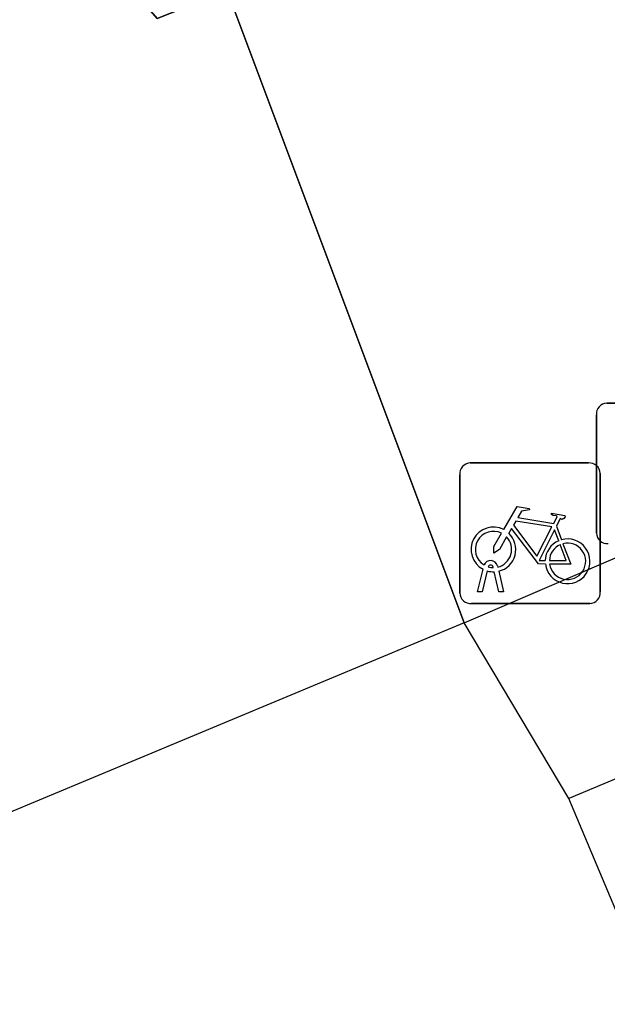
# Model space of a CAD drawing. Extents: x 160379 to 161131, y 383940 to 384849.
# Drawn here: x 160846.17 to 160850.35, y 384801.44 to 384808.47 of the extents above; entities that cross this region are included whole.
import ezdxf

# ---------------------------------------------------------------- set-up
doc = ezdxf.new("R2010")
doc.units = 0
for name, color, linetype in [('IMGEO_Erf', 7, 'Continuous'), ('IMGEO_Fietsenrek', 7, 'Continuous'), ('IMGEO_Pand', 7, 'Continuous'), ('IMGEO_Pand_overbouw', 7, 'Continuous'), ('IMGEO_Voetpad_open', 7, 'Continuous')]:
    doc.layers.add(name, color=color, linetype=linetype)

msp = doc.modelspace()

# ---------------------------------------------------------------- linework, layer by layer
at = {"layer": 'IMGEO_Erf'}
msp.add_lwpolyline([(160850.074, 384802.934), (160849.33, 384804.182)], dxfattribs=at)
at = {"layer": 'IMGEO_Fietsenrek'}
for p, q in [((160850.3439, 384805.7445), (160851.1848, 384805.7445)), ((160851.1848, 384805.7445), (160850.3439, 384805.7445)), ((160850.2695, 384804.8199), (160850.2695, 384805.6608)), ((160850.2695, 384805.6608), (160850.2695, 384804.8199)), ((160849.3729, 384805.3185), (160850.2138, 384805.3185)), ((160850.2138, 384805.3185), (160849.3729, 384805.3185)), ((160849.2985, 384804.3939), (160849.2985, 384805.2348)), ((160849.2985, 384805.2348), (160849.2985, 384804.3939)), ((160850.2975, 384805.2441), (160850.2975, 384804.4032)), ((160850.2975, 384804.4032), (160850.2975, 384805.2441)), ((160849.9852, 384804.8682), (160850.0215, 384804.773)), ((160849.5359, 384804.5749), (160849.5349, 384804.5792)), ((160849.5666, 384804.5864), (160849.5684, 384804.5785)), ((160849.4255, 384804.4033), (160849.4638, 384804.5633)), ((160849.4942, 384804.5511), (160849.4589, 384804.4033)), ((160849.577, 384804.4033), (160849.5431, 384804.545)), ((160849.5754, 384804.5493), (160849.6104, 384804.4033)), ((160849.4589, 384804.4033), (160849.4255, 384804.4033)), ((160849.6104, 384804.4033), (160849.577, 384804.4033)), ((160850.2231, 384804.3195), (160849.3822, 384804.3195)), ((160849.3822, 384804.3195), (160850.2231, 384804.3195))]:
    msp.add_line(p, q, dxfattribs=at)
for points in [[(160849.6111, 384804.8452), (160849.7058, 384805.0087), (160849.792, 384804.9949), (160849.7937, 384804.9862), (160849.7376, 384804.9753), (160849.7114, 384804.93), (160849.9666, 384804.8892)], [(160849.9666, 384804.8892), (160849.9916, 384804.938), (160849.9865, 384804.942), (160849.9633, 384804.9457), (160849.9506, 384804.9532), (160849.9496, 384804.9563), (160849.9518, 384804.9609), (160850.0466, 384804.9458), (160850.0489, 384804.9355), (160850.0395, 384804.9231), (160850.0271, 384804.9167), (160850.0126, 384804.9229), (160849.9852, 384804.8682)], [(160849.9537, 384804.864), (160849.6969, 384804.905), (160849.6802, 384804.8762), (160849.8472, 384804.6559), (160849.9537, 384804.864)], [(160849.6318, 384804.7927), (160849.5802, 384804.7035), (160849.5403, 384804.6775), (160849.5415, 384804.725), (160849.596, 384804.8192)], [(160849.9068, 384804.6005), (160849.8571, 384804.6006), (160849.6664, 384804.8523), (160849.6474, 384804.8195)], [(160850.0017, 384804.766), (160849.9724, 384804.8428), (160849.863, 384804.6247), (160849.9057, 384804.6246)], [(160849.9357, 384804.6245), (160850.0556, 384804.6243), (160850.0124, 384804.7379)], [(160850.0322, 384804.7448), (160850.0872, 384804.6002), (160849.9371, 384804.6005)]]:
    msp.add_lwpolyline(points, dxfattribs=at)
for centre, radius, start, end in [((160850.3472, 384805.6666), 0.0779, 92.4484, 184.28452), ((160850.3472, 384805.6666), 0.0779, 92.4484, 184.28452), ((160849.3762, 384805.2406), 0.0779, 92.4484, 184.28452), ((160849.3762, 384805.2406), 0.0779, 92.4484, 184.28452), ((160850.2196, 384805.2408), 0.0779, 2.4484, 94.28452), ((160850.2196, 384805.2408), 0.0779, 2.4484, 94.28452), ((160849.5381, 384804.7039), 0.159, 62.67661, 242.13685), ((160849.5381, 384804.7039), 0.129, 63.31916, 238.90302), ((160849.5381, 384804.7039), 0.129, 283.60429, 43.43025), ((160849.5381, 384804.7039), 0.159, 283.5766, 46.60424), ((160850.3474, 384804.8232), 0.0779, 182.4484, 274.28452), ((160850.3474, 384804.8232), 0.0779, 182.4484, 274.28452), ((160850.0647, 384804.6199), 0.159, 113.3408, 178.32165), ((160850.0647, 384804.6199), 0.159, 187.0065, 105.77075), ((160850.0647, 384804.6199), 0.129, 113.92302, 177.95563), ((160850.0647, 384804.6199), 0.129, 188.67146, 104.58832), ((160849.5179, 384804.5753), 0.0499, 12.8025, 158.69338), ((160849.5179, 384804.5753), 0.0174, 12.8025, 163.45023), ((160849.5381, 384804.7039), 0.129, 253.41502, 269.02044), ((160849.5381, 384804.7039), 0.159, 253.99666, 271.78671), ((160849.3764, 384804.3972), 0.0779, 182.4484, 274.28452), ((160849.3764, 384804.3972), 0.0779, 182.4484, 274.28452), ((160850.2198, 384804.3974), 0.0779, 272.4484, 4.28452), ((160850.2198, 384804.3974), 0.0779, 272.4484, 4.28452)]:
    msp.add_arc(centre, radius, start, end, dxfattribs=at)
at = {"layer": 'IMGEO_Pand'}
for points in [[(160849.33, 384804.182), (160847.646, 384808.676), (160847.147, 384808.478), (160845.885, 384809.93), (160846.784, 384810.371), (160845.768, 384813.312), (160845.065, 384813.786), (160844.534, 384816.516)], [(160861.248, 384807.613), (160856.637, 384805.682), (160850.074, 384802.934)], [(160849.33, 384804.182), (160844.716, 384802.258), (160842.202, 384801.21), (160841.943, 384802.54), (160831.831, 384800.571), (160831.132, 384804.164), (160817.161, 384801.445)], [(160852.979, 384796.034), (160850.074, 384802.934)]]:
    msp.add_lwpolyline(points, dxfattribs=at)
at = {"layer": 'IMGEO_Pand_overbouw'}
msp.add_lwpolyline([(160849.33, 384804.182), (160856.936, 384807.449), (160857.683, 384807.769), (160857.443, 384808.329), (160855.689, 384812.566), (160855.478, 384813.074), (160854.992, 384813.327), (160851.771, 384815.004), (160851.285, 384815.256), (160848.064, 384816.934), (160847.614, 384817.168), (160847.091, 384817.088), (160844.534, 384816.516), (160845.065, 384813.786), (160845.768, 384813.312), (160846.784, 384810.371), (160845.885, 384809.93), (160847.147, 384808.478), (160847.646, 384808.676)], close=True, dxfattribs=at)
at = {"layer": 'IMGEO_Voetpad_open'}
msp.add_lwpolyline([(160849.33, 384804.182), (160857.683, 384807.769)], dxfattribs=at)

doc.saveas('drawing.dxf')
